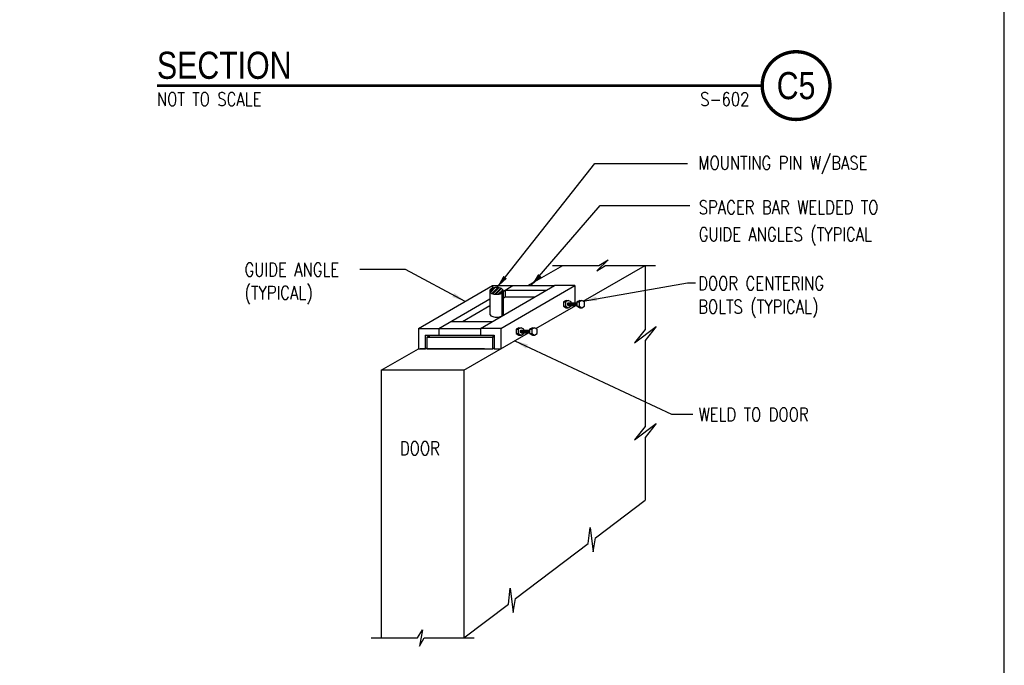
# Model space of a CAD drawing. Header units: inches. Extents: x -9715 to 32893, y -15613 to -1138.
# Tile 264 of 380: x 13459 to 14331, y -12509 to -11938. Entities that reach past the tile are written whole.
import ezdxf
from ezdxf.enums import TextEntityAlignment as Align

# ---------------------------------------------------------------- set-up
doc = ezdxf.new("R2010")
doc.units = ezdxf.units.IN
doc.header["$MEASUREMENT"] = 0
doc.layers.get('0').update_dxf_attribs({"color": 252})
doc.layers.get('DEFPOINTS').update_dxf_attribs({"color": 11})
for name, color, linetype in [('A-ANNO-TITL', 2, 'Continuous'), ('MECHANICAL', 4, 'Continuous'), ('S-ANNO-DIMS', 2, 'Continuous'), ('S-ANNO-TEXT', 2, 'Continuous'), ('STEEL', 3, 'Continuous')]:
    doc.layers.add(name, color=color, linetype=linetype)
doc.styles.add('125', font='romans.shx', dxfattribs={"width": 0.8, "height": 2})
doc.styles.get("Standard").update_dxf_attribs({"font": 'romans.shx', "width": 0.8})
doc.styles.add('TEXT', font='romans.shx', dxfattribs={"width": 0.8, "height": 16})
doc.styles.add('Title', font='swiss.ttf', dxfattribs={"width": 0.8})
doc.dimstyles.new('_DIM1', dxfattribs={"dimtxt": 12, "dimasz": 12, "dimexe": 6, "dimexo": 6, "dimgap": 0.09375, "dimtad": 1, "dimdec": 4, "dimzin": 3, "dimdsep": 46, "dimlunit": 4, "dimtxsty": 'Standard', "dimcen": 0.09375, "dimclrd": 1, "dimclre": 1, "dimadec": 0, "dimazin": 0, "dimtfac": 1, "dimtdec": 4, "dimtix": 1, "dimtofl": 0, "dimtmove": 2, "dimatfit": 3, "dimfxl": 1, "dimtvp": 0.5, "dimtolj": 1, "dimtzin": 3, "dimarcsym": 0})

# ---------------------------------------------------------------- blocks, each defined once
blk = doc.blocks.new('*X523')
at = {"color": 0}
for p, q in [((129.09, -5.08), (129.65, -4.52)), ((129.16, -5.19), (129.86, -4.49)), ((129.37, -5.34), (130.22, -4.49)), ((129.49, -5.39), (130.38, -4.5)), ((129.78, -5.46), (130.66, -4.58)), ((129.94, -5.47), (130.78, -4.63)), ((130.3, -5.46), (130.97, -4.79)), ((130.52, -5.42), (131.04, -4.9))]:
    blk.add_line(p, q, dxfattribs=at)
blk = doc.blocks.new('NAVFAC_Anno_Title_T1')
at = {"color": 0, "linetype": 'ByBlock', "lineweight": -2, "style": 'Title'}
blk.add_attdef('TITLE', (0, 0.5), '', height=2, dxfattribs=at)
at = {"color": 0, "linetype": 'ByBlock', "lineweight": -2, "style": 'TEXT', "width": 0.8}
blk.add_attdef('SCALE', text='', height=1, dxfattribs=at).set_placement((0, -0.5), align=Align.TOP_LEFT)
blk = doc.blocks.new('NAVFAC_Anno_Title_B1')
at = {"const_width": 0.25}
blk.add_lwpolyline([(0, -2.5, -1), (0, 2.5, -1)], format="xyb", close=True, dxfattribs=at)
at = {"color": 0, "linetype": 'ByBlock', "lineweight": -2, "style": 'Title', "width": 0.8}
blk.add_attdef('NUMBER', text='', height=2, dxfattribs=at).set_placement((0, 0), align=Align.MIDDLE_CENTER)
at = {"color": 0, "linetype": 'ByBlock', "lineweight": -2, "style": 'TEXT', "width": 0.8}
blk.add_attdef('CUT_FROM', text='', height=1, dxfattribs=at).set_placement((-3.443, -0.5), align=Align.TOP_RIGHT)

msp = doc.modelspace()

# ---------------------------------------------------------------- linework, layer by layer
at = {"color": 2}
for p, q in [((13818.4622, -12228.96837), (13813.93519, -12228.96837)), ((13870.98919, -12228.96837), (13819.9622, -12228.96837))]:
    msp.add_line(p, q, dxfattribs=at)
for points in [[(13819.9622, -12218.59581), (13822.781, -12216.96838), (13822.781, -12218.59581), (13822.781, -12216.96838)], [(13822.781, -12216.96838), (13877.97047, -12216.96838), (13822.781, -12218.59581), (13877.97047, -12218.59581)], [(13877.97047, -12216.96838), (13879.47047, -12216.96838), (13877.97047, -12217.72979), (13879.47047, -12217.72979)], [(13877.97047, -12217.72979), (13879.47047, -12217.72979), (13877.97047, -12218.59581), (13879.47047, -12217.72979)], [(13877.97047, -12217.72979), (13879.47047, -12217.72979), (13877.97047, -12218.59581), (13877.97047, -12217.72979)]]:
    msp.add_solid(points, dxfattribs=at)
at = {"layer": 'A-ANNO-TITL', "const_width": 2.4}
msp.add_lwpolyline([(13580.91434, -11996.0303), (14116.96862, -11996.0303)], dxfattribs=at)
at = {"layer": 'DEFPOINTS'}
msp.add_lwpolyline([(11451.37958, -13275.60105), (14331.37958, -13275.60105), (14331.37958, -11307.60105), (11451.37958, -11307.60105)], close=True, dxfattribs=at)
at = {"layer": 'MECHANICAL', "color": 2}
for p, q in [((13909.26032, -12173.08195), (13940.35024, -12155.13218)), ((13931.2242, -12155.13218), (13972.30808, -12155.13218)), ((13958.41597, -12186.85327), (14013.35851, -12155.13218)), ((13980.57254, -12150.37729), (13970.65519, -12159.97546)), ((13970.65519, -12159.97546), (13978.25849, -12155.13218)), ((13972.30808, -12155.13218), (13980.57254, -12150.37729)), ((13978.25849, -12155.13218), (14022.48455, -12155.13218)), ((14013.35851, -12155.13218), (14013.35851, -12211.93788)), ((13812.4622, -12210.96838), (13878.08341, -12173.08195)), ((13867.47047, -12210.96838), (13933.09169, -12173.08195)), ((13885.47047, -12210.96838), (13951.09168, -12173.08195)), ((13887.72205, -12177.90939), (13896.08341, -12173.08195)), ((13896.08341, -12173.08195), (13933.09169, -12173.08195)), ((13889.2499, -12177.02728), (13889.2499, -12183.02728)), ((13889.2499, -12177.02728), (13926.25818, -12177.02728)), ((13830.4622, -12210.96838), (13875.77694, -12184.80589)), ((13887.77694, -12183.87769), (13889.2499, -12183.02728)), ((13889.2499, -12183.02728), (13915.86588, -12183.02728)), ((13916.54005, -12211.03035), (13951.90882, -12190.61018)), ((13943.36932, -12186.15044), (13940.9199, -12187.56461)), ((13940.9199, -12187.56461), (13940.9199, -12191.35491)), ((13940.9199, -12187.56461), (13942.7943, -12187.56461)), ((13945.24372, -12186.15044), (13942.7943, -12187.56461)), ((13942.7943, -12187.56461), (13942.7943, -12191.35491)), ((13943.36932, -12186.15044), (13945.24372, -12186.15044)), ((13947.69314, -12187.56461), (13945.24372, -12186.15044)), ((13945.24372, -12188.30934), (13952.87481, -12188.30934)), ((13945.24372, -12190.61018), (13952.87481, -12190.61018)), ((13947.69314, -12188.30934), (13947.69314, -12187.56461)), ((13947.69314, -12191.35491), (13947.69314, -12190.61018)), ((13955.32423, -12186.15044), (13952.87481, -12187.56461)), ((13952.87481, -12187.56461), (13954.74921, -12187.56461)), ((13952.87481, -12187.56461), (13952.87481, -12191.35491)), ((13957.19863, -12186.15044), (13954.74921, -12187.56461)), ((13954.74921, -12187.56461), (13954.74921, -12191.35491)), ((13955.32423, -12186.15044), (13957.19863, -12186.15044)), ((13959.64805, -12187.56461), (13957.19863, -12186.15044)), ((13959.64805, -12191.35491), (13959.64805, -12187.56461)), ((13851.49932, -12204.82258), (13875.77694, -12190.80589)), ((13940.9199, -12191.35491), (13943.36932, -12192.76908)), ((13940.9199, -12191.35491), (13942.7943, -12191.35491)), ((13942.7943, -12191.35491), (13945.24372, -12192.76908)), ((13943.36932, -12192.76908), (13945.24372, -12192.76908)), ((13945.24372, -12192.76908), (13947.69314, -12191.35491)), ((13952.87481, -12191.35491), (13954.74921, -12191.35491)), ((13952.87481, -12191.35491), (13955.32423, -12192.76908)), ((13954.74921, -12191.35491), (13957.19863, -12192.76908)), ((13955.32423, -12192.76908), (13957.19863, -12192.76908)), ((13957.19863, -12192.76908), (13959.64805, -12191.35491)), ((13841.10702, -12204.82258), (13878.1153, -12204.82258)), ((13830.4622, -12210.96838), (13867.47047, -12210.96838)), ((13852.65986, -12247.91159), (13910.03289, -12214.78725)), ((13901.4934, -12210.32751), (13899.04397, -12211.74169)), ((13899.04397, -12211.74169), (13900.91837, -12211.74169)), ((13899.04397, -12211.74169), (13899.04397, -12215.53198)), ((13899.04397, -12215.53198), (13900.91837, -12215.53198)), ((13899.04397, -12215.53198), (13901.4934, -12216.94616)), ((13903.36779, -12210.32751), (13900.91837, -12211.74169)), ((13900.91837, -12211.74169), (13900.91837, -12215.53198)), ((13900.91837, -12215.53198), (13903.36779, -12216.94616)), ((13901.4934, -12210.32751), (13903.36779, -12210.32751)), ((13905.81722, -12211.74169), (13903.36779, -12210.32751)), ((13903.36779, -12212.48642), (13910.99888, -12212.48642)), ((13903.36779, -12214.78725), (13910.99888, -12214.78725)), ((13903.36779, -12216.94616), (13905.81722, -12215.53198)), ((13905.81722, -12212.48642), (13905.81722, -12211.74169)), ((13905.81722, -12215.53198), (13905.81722, -12214.78725)), ((13913.44831, -12210.32751), (13910.99888, -12211.74169)), ((13910.99888, -12211.74169), (13910.99888, -12215.53198)), ((13910.99888, -12211.74169), (13912.87328, -12211.74169)), ((13910.99888, -12215.53198), (13913.44831, -12216.94616)), ((13910.99888, -12215.53198), (13912.87328, -12215.53198)), ((13915.32271, -12210.32751), (13912.87328, -12211.74169)), ((13912.87328, -12211.74169), (13912.87328, -12215.53198)), ((13912.87328, -12215.53198), (13915.32271, -12216.94616)), ((13913.44831, -12210.32751), (13915.32271, -12210.32751)), ((13917.77213, -12211.74169), (13915.32271, -12210.32751)), ((13915.32271, -12216.94616), (13917.77213, -12215.53198)), ((13917.77213, -12215.53198), (13917.77213, -12211.74169)), ((14003.96972, -12223.75026), (14023.17251, -12209.37179)), ((14013.35851, -12211.93788), (14003.96972, -12223.75026)), ((14023.17251, -12209.37179), (14013.35851, -12221.60255)), ((13818.4622, -12216.96838), (13830.4622, -12216.96838)), ((13819.9622, -12218.59581), (13822.781, -12216.96838)), ((13830.4622, -12216.96838), (13867.47047, -12216.96838)), ((13867.47047, -12216.96838), (13879.47047, -12216.96838)), ((13877.97047, -12218.59581), (13879.47047, -12217.72979)), ((13901.4934, -12216.94616), (13903.36779, -12216.94616)), ((13913.44831, -12216.94616), (13915.32271, -12216.94616)), ((14013.35851, -12221.60255), (14013.35851, -12297.72621)), ((13779.65159, -12247.91159), (13812.4622, -12228.96837)), ((13818.4622, -12228.96837), (13819.9622, -12228.10235)), ((13877.97047, -12228.96837), (13879.47047, -12228.10235)), ((13852.65986, -12247.91159), (13779.65159, -12247.91159)), ((13779.65159, -12247.91159), (13779.65159, -12484.83342)), ((13852.65986, -12247.91159), (13852.65986, -12484.83342)), ((14003.96972, -12309.53859), (14023.17251, -12295.16012)), ((14023.17251, -12295.16012), (14013.35851, -12307.39088)), ((14013.35851, -12297.72621), (14003.96972, -12309.53859)), ((14013.35851, -12307.39088), (14013.35851, -12362.97102)), ((13969.35642, -12396.33906), (14013.35851, -12362.97102)), ((13962.87244, -12401.25605), (13964.55857, -12387.23288)), ((13964.55857, -12387.23288), (13967.26819, -12408.75998)), ((13967.26819, -12408.75998), (13969.35642, -12396.33906)), ((13898.61947, -12449.98093), (13962.87244, -12401.25605)), ((13892.13549, -12454.89792), (13893.82162, -12440.87474)), ((13893.82162, -12440.87474), (13896.53124, -12462.40185)), ((13896.53124, -12462.40185), (13898.61947, -12449.98093)), ((13852.65986, -12484.83342), (13892.13549, -12454.89792)), ((13811.69307, -12484.83342), (13816.14192, -12477.72192)), ((13816.14192, -12477.72192), (13813.47261, -12492.26498)), ((13770.52556, -12484.83342), (13811.69307, -12484.83342)), ((13813.47261, -12492.26498), (13817.62488, -12484.83342)), ((13817.62488, -12484.83342), (13861.7859, -12484.83342))]:
    msp.add_line(p, q, dxfattribs=at)
at = {"layer": 'MECHANICAL', "color": 2, "linetype": 'Continuous'}
for p, q in [((13812.4622, -12228.96837), (13818.4622, -12228.96837)), ((13819.9622, -12228.96837), (13877.97047, -12228.96837)), ((13879.47047, -12228.96837), (13885.47047, -12228.96837))]:
    msp.add_line(p, q, dxfattribs=at)
at = {"layer": 'MECHANICAL', "color": 2}
msp.add_lwpolyline([(13881.72833, -12180.78182, 0.051505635), (13884.13439, -12180.53331, 0.065359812), (13885.93661, -12179.90314, 0.104387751), (13887.31509, -12178.79992, 0.173676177), (13887.67973, -12177.78182, 0.173676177), (13887.31509, -12176.76371, 0.104387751), (13885.93661, -12175.6605, 0.065359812), (13884.13439, -12175.03033, 0.051505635), (13881.72833, -12174.78182, 0.051505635), (13879.32227, -12175.03033, 0.065359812), (13877.52005, -12175.6605, 0.104387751), (13876.14157, -12176.76371, 0.173676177), (13875.77693, -12177.78182, 0.173676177), (13876.14157, -12178.79992, 0.104387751), (13877.52005, -12179.90314, 0.065359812), (13879.32227, -12180.53331, 0.051505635)], format="xyb", close=True, dxfattribs=at)
for points in [[(13944.70809, -12189.45976, -0.047347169), (13944.7524, -12188.99298, -0.061046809), (13944.86391, -12188.64627, -0.102152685), (13945.06301, -12188.37703, -0.184674), (13945.24008, -12188.30932, -0.003430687), (13945.24372, -12188.30934, -0.102152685)], [(13945.24372, -12190.61018, -0.003430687), (13945.24008, -12190.6102, -0.184674), (13945.06301, -12190.54249, -0.102152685), (13944.86391, -12190.27324, -0.061046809), (13944.7524, -12189.92654, -0.047347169), (13944.70809, -12189.45976, -0.047347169)], [(13945.10981, -12189.45976, -0.047347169), (13945.15411, -12188.99298, -0.061046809), (13945.26563, -12188.64627, -0.102152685), (13945.46473, -12188.37703, -0.184674), (13945.6418, -12188.30932, -0.003430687), (13945.64544, -12188.30934, -0.102152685)], [(13945.64544, -12190.61018, -0.003430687), (13945.6418, -12190.6102, -0.184674), (13945.46473, -12190.54249, -0.102152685), (13945.26563, -12190.27324, -0.061046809), (13945.15411, -12189.92654, -0.047347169), (13945.10981, -12189.45976, -0.047347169)], [(13945.52938, -12189.45976, -0.047347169), (13945.57368, -12188.99298, -0.061046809), (13945.68519, -12188.64627, -0.102152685), (13945.88429, -12188.37703, -0.184674), (13946.06136, -12188.30932, -0.003430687), (13946.065, -12188.30934, -0.102152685)], [(13946.065, -12190.61018, -0.003430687), (13946.06136, -12190.6102, -0.184674), (13945.88429, -12190.54249, -0.102152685), (13945.68519, -12190.27324, -0.061046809), (13945.57368, -12189.92654, -0.047347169), (13945.52938, -12189.45976, -0.047347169)], [(13945.89449, -12189.45976, -0.047347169), (13945.93879, -12188.99298, -0.061046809), (13946.0503, -12188.64627, -0.102152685), (13946.2494, -12188.37703, -0.184674), (13946.42647, -12188.30932, -0.003430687), (13946.43011, -12188.30934, -0.102152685)], [(13946.43011, -12190.61018, -0.003430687), (13946.42647, -12190.6102, -0.184674), (13946.2494, -12190.54249, -0.102152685), (13946.0503, -12190.27324, -0.061046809), (13945.93879, -12189.92654, -0.047347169), (13945.89449, -12189.45976, -0.047347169)], [(13946.29089, -12189.45976, -0.047347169), (13946.33519, -12188.99298, -0.061046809), (13946.44671, -12188.64627, -0.102152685), (13946.64581, -12188.37703, -0.184674), (13946.82288, -12188.30932, -0.003430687), (13946.82652, -12188.30934, -0.102152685)], [(13946.82652, -12190.61018, -0.003430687), (13946.82288, -12190.6102, -0.184674), (13946.64581, -12190.54249, -0.102152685), (13946.44671, -12190.27324, -0.061046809), (13946.33519, -12189.92654, -0.047347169), (13946.29089, -12189.45976, -0.047347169)], [(13946.6873, -12189.45976, -0.047347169), (13946.7316, -12188.99298, -0.061046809), (13946.84311, -12188.64627, -0.102152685), (13947.04221, -12188.37703, -0.184674), (13947.21928, -12188.30932, -0.003430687), (13947.22292, -12188.30934, -0.102152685)], [(13947.22292, -12190.61018, -0.003430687), (13947.21928, -12190.6102, -0.184674), (13947.04221, -12190.54249, -0.102152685), (13946.84311, -12190.27324, -0.061046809), (13946.7316, -12189.92654, -0.047347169), (13946.6873, -12189.45976, -0.047347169)], [(13947.10457, -12189.45976, -0.047347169), (13947.14887, -12188.99298, -0.061046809), (13947.26038, -12188.64627, -0.102152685), (13947.45948, -12188.37703, -0.184674), (13947.63655, -12188.30932, -0.003430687), (13947.64019, -12188.30934, -0.102152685)], [(13947.64019, -12190.61018, -0.003430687), (13947.63655, -12190.6102, -0.184674), (13947.45948, -12190.54249, -0.102152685), (13947.26038, -12190.27324, -0.061046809), (13947.14887, -12189.92654, -0.047347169), (13947.10457, -12189.45976, -0.047347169)], [(13947.48011, -12189.45976, -0.047347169), (13947.52441, -12188.99298, -0.061046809), (13947.63592, -12188.64627, -0.102152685), (13947.83502, -12188.37703, -0.184674), (13948.01209, -12188.30932, -0.003430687), (13948.01573, -12188.30934, -0.102152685)], [(13948.01573, -12190.61018, -0.003430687), (13948.01209, -12190.6102, -0.184674), (13947.83502, -12190.54249, -0.102152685), (13947.63592, -12190.27324, -0.061046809), (13947.52441, -12189.92654, -0.047347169), (13947.48011, -12189.45976, -0.047347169)], [(13947.90781, -12189.45976, -0.047347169), (13947.95211, -12188.99298, -0.061046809), (13948.06362, -12188.64627, -0.102152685), (13948.26272, -12188.37703, -0.184674), (13948.43979, -12188.30932, -0.003430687), (13948.44343, -12188.30934, -0.102152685)], [(13948.44343, -12190.61018, -0.003430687), (13948.43979, -12190.6102, -0.184674), (13948.26272, -12190.54249, -0.102152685), (13948.06362, -12190.27324, -0.061046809), (13947.95211, -12189.92654, -0.047347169), (13947.90781, -12189.45976, -0.047347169)], [(13948.29378, -12189.45976, -0.047347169), (13948.33808, -12188.99298, -0.061046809), (13948.4496, -12188.64627, -0.102152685), (13948.6487, -12188.37703, -0.184674), (13948.82576, -12188.30932, -0.003430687), (13948.82941, -12188.30934, -0.102152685)], [(13948.82941, -12190.61018, -0.003430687), (13948.82576, -12190.6102, -0.184674), (13948.6487, -12190.54249, -0.102152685), (13948.4496, -12190.27324, -0.061046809), (13948.33808, -12189.92654, -0.047347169), (13948.29378, -12189.45976, -0.047347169)], [(13948.70062, -12189.45976, -0.047347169), (13948.74492, -12188.99298, -0.061046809), (13948.85643, -12188.64627, -0.102152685), (13949.05553, -12188.37703, -0.184674), (13949.2326, -12188.30932, -0.003430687), (13949.23624, -12188.30934, -0.102152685)], [(13949.23624, -12190.61018, -0.003430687), (13949.2326, -12190.6102, -0.184674), (13949.05553, -12190.54249, -0.102152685), (13948.85643, -12190.27324, -0.061046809), (13948.74492, -12189.92654, -0.047347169), (13948.70062, -12189.45976, -0.047347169)], [(13949.09702, -12189.45976, -0.047347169), (13949.14132, -12188.99298, -0.061046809), (13949.25284, -12188.64627, -0.102152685), (13949.45194, -12188.37703, -0.184674), (13949.62901, -12188.30932, -0.003430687), (13949.63265, -12188.30934, -0.102152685)], [(13949.63265, -12190.61018, -0.003430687), (13949.62901, -12190.6102, -0.184674), (13949.45194, -12190.54249, -0.102152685), (13949.25284, -12190.27324, -0.061046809), (13949.14132, -12189.92654, -0.047347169), (13949.09702, -12189.45976, -0.047347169)], [(13949.51429, -12189.45976, -0.047347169), (13949.55859, -12188.99298, -0.061046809), (13949.67011, -12188.64627, -0.102152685), (13949.86921, -12188.37703, -0.184674), (13950.04628, -12188.30932, -0.003430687), (13950.04992, -12188.30934, -0.102152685)], [(13950.04992, -12190.61018, -0.003430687), (13950.04628, -12190.6102, -0.184674), (13949.86921, -12190.54249, -0.102152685), (13949.67011, -12190.27324, -0.061046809), (13949.55859, -12189.92654, -0.047347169), (13949.51429, -12189.45976, -0.047347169)], [(13949.9107, -12189.45976, -0.047347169), (13949.955, -12188.99298, -0.061046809), (13950.06651, -12188.64627, -0.102152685), (13950.26561, -12188.37703, -0.184674), (13950.44268, -12188.30932, -0.003430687), (13950.44632, -12188.30934, -0.102152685)], [(13950.44632, -12190.61018, -0.003430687), (13950.44268, -12190.6102, -0.184674), (13950.26561, -12190.54249, -0.102152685), (13950.06651, -12190.27324, -0.061046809), (13949.955, -12189.92654, -0.047347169), (13949.9107, -12189.45976, -0.047347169)], [(13950.32797, -12189.45976, -0.047347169), (13950.37227, -12188.99298, -0.061046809), (13950.48378, -12188.64627, -0.102152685), (13950.68288, -12188.37703, -0.184674), (13950.85995, -12188.30932, -0.003430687), (13950.86359, -12188.30934, -0.102152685)], [(13950.86359, -12190.61018, -0.003430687), (13950.85995, -12190.6102, -0.184674), (13950.68288, -12190.54249, -0.102152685), (13950.48378, -12190.27324, -0.061046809), (13950.37227, -12189.92654, -0.047347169), (13950.32797, -12189.45976, -0.047347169)], [(13950.70351, -12189.45976, -0.047347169), (13950.74781, -12188.99298, -0.061046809), (13950.85932, -12188.64627, -0.102152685), (13951.05842, -12188.37703, -0.184674), (13951.23549, -12188.30932, -0.003430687), (13951.23913, -12188.30934, -0.102152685)], [(13951.23913, -12190.61018, -0.003430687), (13951.23549, -12190.6102, -0.184674), (13951.05842, -12190.54249, -0.102152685), (13950.85932, -12190.27324, -0.061046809), (13950.74781, -12189.92654, -0.047347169), (13950.70351, -12189.45976, -0.047347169)], [(13951.13121, -12189.45976, -0.047347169), (13951.17551, -12188.99298, -0.061046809), (13951.28702, -12188.64627, -0.102152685), (13951.48612, -12188.37703, -0.184674), (13951.66319, -12188.30932, -0.003430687), (13951.66683, -12188.30934, -0.102152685)], [(13951.66683, -12190.61018, -0.003430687), (13951.66319, -12190.6102, -0.184674), (13951.48612, -12190.54249, -0.102152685), (13951.28702, -12190.27324, -0.061046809), (13951.17551, -12189.92654, -0.047347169), (13951.13121, -12189.45976, -0.047347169)], [(13951.51718, -12189.45976, -0.047347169), (13951.56148, -12188.99298, -0.061046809), (13951.67299, -12188.64627, -0.102152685), (13951.8721, -12188.37703, -0.184674), (13952.04916, -12188.30932, -0.003430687), (13952.05281, -12188.30934, -0.102152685)], [(13952.05281, -12190.61018, -0.003430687), (13952.04916, -12190.6102, -0.184674), (13951.8721, -12190.54249, -0.102152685), (13951.67299, -12190.27324, -0.061046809), (13951.56148, -12189.92654, -0.047347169), (13951.51718, -12189.45976, -0.047347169)], [(13951.92402, -12189.45976, -0.047347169), (13951.96832, -12188.99298, -0.061046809), (13952.07983, -12188.64627, -0.102152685), (13952.27893, -12188.37703, -0.184674), (13952.456, -12188.30932, -0.003430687), (13952.45964, -12188.30934, -0.102152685)], [(13952.45964, -12190.61018, -0.003430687), (13952.456, -12190.6102, -0.184674), (13952.27893, -12190.54249, -0.102152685), (13952.07983, -12190.27324, -0.061046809), (13951.96832, -12189.92654, -0.047347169), (13951.92402, -12189.45976, -0.047347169)], [(13952.32042, -12189.45976, -0.047347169), (13952.36472, -12188.99298, -0.061046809), (13952.47624, -12188.64627, -0.102152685), (13952.67534, -12188.37703, -0.184674), (13952.85241, -12188.30932, -0.003430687), (13952.85605, -12188.30934, -0.102152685)], [(13952.85605, -12190.61018, -0.003430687), (13952.85241, -12190.6102, -0.184674), (13952.67534, -12190.54249, -0.102152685), (13952.47624, -12190.27324, -0.061046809), (13952.36472, -12189.92654, -0.047347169), (13952.32042, -12189.45976, -0.047347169)], [(13952.73769, -12189.45976, -0.047347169), (13952.78199, -12188.99298, -0.061046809), (13952.89351, -12188.64627, -0.102152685)], [(13952.89351, -12190.27324, -0.061046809), (13952.78199, -12189.92654, -0.047347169), (13952.73769, -12189.45976, -0.047347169)], [(13875.77694, -12198.02516, 0.173676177), (13876.14158, -12199.04326, 0.104387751), (13877.52007, -12200.14648, 0.065359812), (13879.32229, -12200.77665, 0.051505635), (13881.72834, -12201.02516, 0.051505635)], [(13881.72833, -12201.03528, 0.051505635), (13884.13438, -12200.78677, 0.065359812), (13885.9366, -12200.1566, 0.104387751), (13887.31509, -12199.05339, 0.161280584), (13887.67786, -12198.1126, 0.173676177)], [(13902.83217, -12213.63684, -0.047347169), (13902.87647, -12213.17005, -0.061046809), (13902.98798, -12212.82335, -0.102152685), (13903.18709, -12212.5541, -0.184674), (13903.36415, -12212.48639, -0.003430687), (13903.36779, -12212.48642, -0.102152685)], [(13903.36779, -12214.78725, -0.003430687), (13903.36415, -12214.78728, -0.184674), (13903.18709, -12214.71957, -0.102152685), (13902.98798, -12214.45032, -0.061046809), (13902.87647, -12214.10362, -0.047347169), (13902.83217, -12213.63684, -0.047347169)], [(13903.23389, -12213.63684, -0.047347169), (13903.27819, -12213.17005, -0.061046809), (13903.3897, -12212.82335, -0.102152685), (13903.58881, -12212.5541, -0.184674), (13903.76587, -12212.48639, -0.003430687), (13903.76951, -12212.48642, -0.102152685)], [(13903.76951, -12214.78725, -0.003430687), (13903.76587, -12214.78728, -0.184674), (13903.58881, -12214.71957, -0.102152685), (13903.3897, -12214.45032, -0.061046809), (13903.27819, -12214.10362, -0.047347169), (13903.23389, -12213.63684, -0.047347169)], [(13903.65345, -12213.63684, -0.047347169), (13903.69775, -12213.17005, -0.061046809), (13903.80927, -12212.82335, -0.102152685), (13904.00837, -12212.5541, -0.184674), (13904.18544, -12212.48639, -0.003430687), (13904.18908, -12212.48642, -0.102152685)], [(13904.18908, -12214.78725, -0.003430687), (13904.18544, -12214.78728, -0.184674), (13904.00837, -12214.71957, -0.102152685), (13903.80927, -12214.45032, -0.061046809), (13903.69775, -12214.10362, -0.047347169), (13903.65345, -12213.63684, -0.047347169)], [(13904.01856, -12213.63684, -0.047347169), (13904.06286, -12213.17005, -0.061046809), (13904.17438, -12212.82335, -0.102152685), (13904.37348, -12212.5541, -0.184674), (13904.55055, -12212.48639, -0.003430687), (13904.55419, -12212.48642, -0.102152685)], [(13904.55419, -12214.78725, -0.003430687), (13904.55055, -12214.78728, -0.184674), (13904.37348, -12214.71957, -0.102152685), (13904.17438, -12214.45032, -0.061046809), (13904.06286, -12214.10362, -0.047347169), (13904.01856, -12213.63684, -0.047347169)], [(13904.41497, -12213.63684, -0.047347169), (13904.45927, -12213.17005, -0.061046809), (13904.57078, -12212.82335, -0.102152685), (13904.76988, -12212.5541, -0.184674), (13904.94695, -12212.48639, -0.003430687), (13904.95059, -12212.48642, -0.102152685)], [(13904.95059, -12214.78725, -0.003430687), (13904.94695, -12214.78728, -0.184674), (13904.76988, -12214.71957, -0.102152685), (13904.57078, -12214.45032, -0.061046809), (13904.45927, -12214.10362, -0.047347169), (13904.41497, -12213.63684, -0.047347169)], [(13904.81137, -12213.63684, -0.047347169), (13904.85567, -12213.17005, -0.061046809), (13904.96719, -12212.82335, -0.102152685), (13905.16629, -12212.5541, -0.184674), (13905.34336, -12212.48639, -0.003430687), (13905.347, -12212.48642, -0.102152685)], [(13905.347, -12214.78725, -0.003430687), (13905.34336, -12214.78728, -0.184674), (13905.16629, -12214.71957, -0.102152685), (13904.96719, -12214.45032, -0.061046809), (13904.85567, -12214.10362, -0.047347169), (13904.81137, -12213.63684, -0.047347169)], [(13905.22864, -12213.63684, -0.047347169), (13905.27294, -12213.17005, -0.061046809), (13905.38446, -12212.82335, -0.102152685), (13905.58356, -12212.5541, -0.184674), (13905.76062, -12212.48639, -0.003430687), (13905.76427, -12212.48642, -0.102152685)], [(13905.76427, -12214.78725, -0.003430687), (13905.76062, -12214.78728, -0.184674), (13905.58356, -12214.71957, -0.102152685), (13905.38446, -12214.45032, -0.061046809), (13905.27294, -12214.10362, -0.047347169), (13905.22864, -12213.63684, -0.047347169)], [(13905.60418, -12213.63684, -0.047347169), (13905.64848, -12213.17005, -0.061046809), (13905.76, -12212.82335, -0.102152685), (13905.9591, -12212.5541, -0.184674), (13906.13617, -12212.48639, -0.003430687), (13906.13981, -12212.48642, -0.102152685)], [(13906.13981, -12214.78725, -0.003430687), (13906.13617, -12214.78728, -0.184674), (13905.9591, -12214.71957, -0.102152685), (13905.76, -12214.45032, -0.061046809), (13905.64848, -12214.10362, -0.047347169), (13905.60418, -12213.63684, -0.047347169)], [(13906.03188, -12213.63684, -0.047347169), (13906.07618, -12213.17005, -0.061046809), (13906.1877, -12212.82335, -0.102152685), (13906.3868, -12212.5541, -0.184674), (13906.56387, -12212.48639, -0.003430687), (13906.56751, -12212.48642, -0.102152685)], [(13906.56751, -12214.78725, -0.003430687), (13906.56387, -12214.78728, -0.184674), (13906.3868, -12214.71957, -0.102152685), (13906.1877, -12214.45032, -0.061046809), (13906.07618, -12214.10362, -0.047347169), (13906.03188, -12213.63684, -0.047347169)], [(13906.41786, -12213.63684, -0.047347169), (13906.46216, -12213.17005, -0.061046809), (13906.57367, -12212.82335, -0.102152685), (13906.77277, -12212.5541, -0.184674), (13906.94984, -12212.48639, -0.003430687), (13906.95348, -12212.48642, -0.102152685)], [(13906.95348, -12214.78725, -0.003430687), (13906.94984, -12214.78728, -0.184674), (13906.77277, -12214.71957, -0.102152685), (13906.57367, -12214.45032, -0.061046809), (13906.46216, -12214.10362, -0.047347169), (13906.41786, -12213.63684, -0.047347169)], [(13906.82469, -12213.63684, -0.047347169), (13906.86899, -12213.17005, -0.061046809), (13906.98051, -12212.82335, -0.102152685), (13907.17961, -12212.5541, -0.184674), (13907.35668, -12212.48639, -0.003430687), (13907.36032, -12212.48642, -0.102152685)], [(13907.36032, -12214.78725, -0.003430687), (13907.35668, -12214.78728, -0.184674), (13907.17961, -12214.71957, -0.102152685), (13906.98051, -12214.45032, -0.061046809), (13906.86899, -12214.10362, -0.047347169), (13906.82469, -12213.63684, -0.047347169)], [(13907.2211, -12213.63684, -0.047347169), (13907.2654, -12213.17005, -0.061046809), (13907.37691, -12212.82335, -0.102152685), (13907.57601, -12212.5541, -0.184674), (13907.75308, -12212.48639, -0.003430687), (13907.75672, -12212.48642, -0.102152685)], [(13907.75672, -12214.78725, -0.003430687), (13907.75308, -12214.78728, -0.184674), (13907.57601, -12214.71957, -0.102152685), (13907.37691, -12214.45032, -0.061046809), (13907.2654, -12214.10362, -0.047347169), (13907.2211, -12213.63684, -0.047347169)], [(13907.63837, -12213.63684, -0.047347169), (13907.68267, -12213.17005, -0.061046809), (13907.79418, -12212.82335, -0.102152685), (13907.99328, -12212.5541, -0.184674), (13908.17035, -12212.48639, -0.003430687), (13908.17399, -12212.48642, -0.102152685)], [(13908.17399, -12214.78725, -0.003430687), (13908.17035, -12214.78728, -0.184674), (13907.99328, -12214.71957, -0.102152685), (13907.79418, -12214.45032, -0.061046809), (13907.68267, -12214.10362, -0.047347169), (13907.63837, -12213.63684, -0.047347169)], [(13908.03477, -12213.63684, -0.047347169), (13908.07907, -12213.17005, -0.061046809), (13908.19059, -12212.82335, -0.102152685), (13908.38969, -12212.5541, -0.184674), (13908.56676, -12212.48639, -0.003430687), (13908.5704, -12212.48642, -0.102152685)], [(13908.5704, -12214.78725, -0.003430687), (13908.56676, -12214.78728, -0.184674), (13908.38969, -12214.71957, -0.102152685), (13908.19059, -12214.45032, -0.061046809), (13908.07907, -12214.10362, -0.047347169), (13908.03477, -12213.63684, -0.047347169)], [(13908.45204, -12213.63684, -0.047347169), (13908.49634, -12213.17005, -0.061046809), (13908.60785, -12212.82335, -0.102152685), (13908.80696, -12212.5541, -0.184674), (13908.98402, -12212.48639, -0.003430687), (13908.98767, -12212.48642, -0.102152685)], [(13908.98767, -12214.78725, -0.003430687), (13908.98402, -12214.78728, -0.184674), (13908.80696, -12214.71957, -0.102152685), (13908.60785, -12214.45032, -0.061046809), (13908.49634, -12214.10362, -0.047347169), (13908.45204, -12213.63684, -0.047347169)], [(13908.82758, -12213.63684, -0.047347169), (13908.87188, -12213.17005, -0.061046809), (13908.9834, -12212.82335, -0.102152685), (13909.1825, -12212.5541, -0.184674), (13909.35957, -12212.48639, -0.003430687), (13909.36321, -12212.48642, -0.102152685)], [(13909.36321, -12214.78725, -0.003430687), (13909.35957, -12214.78728, -0.184674), (13909.1825, -12214.71957, -0.102152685), (13908.9834, -12214.45032, -0.061046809), (13908.87188, -12214.10362, -0.047347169), (13908.82758, -12213.63684, -0.047347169)], [(13909.25528, -12213.63684, -0.047347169), (13909.29958, -12213.17005, -0.061046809), (13909.4111, -12212.82335, -0.102152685), (13909.6102, -12212.5541, -0.184674), (13909.78727, -12212.48639, -0.003430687), (13909.79091, -12212.48642, -0.102152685)], [(13909.79091, -12214.78725, -0.003430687), (13909.78727, -12214.78728, -0.184674), (13909.6102, -12214.71957, -0.102152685), (13909.4111, -12214.45032, -0.061046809), (13909.29958, -12214.10362, -0.047347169), (13909.25528, -12213.63684, -0.047347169)], [(13909.64126, -12213.63684, -0.047347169), (13909.68556, -12213.17005, -0.061046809), (13909.79707, -12212.82335, -0.102152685), (13909.99617, -12212.5541, -0.184674), (13910.17324, -12212.48639, -0.003430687), (13910.17688, -12212.48642, -0.102152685)], [(13910.17688, -12214.78725, -0.003430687), (13910.17324, -12214.78728, -0.184674), (13909.99617, -12214.71957, -0.102152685), (13909.79707, -12214.45032, -0.061046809), (13909.68556, -12214.10362, -0.047347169), (13909.64126, -12213.63684, -0.047347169)], [(13910.04809, -12213.63684, -0.047347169), (13910.09239, -12213.17005, -0.061046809), (13910.20391, -12212.82335, -0.102152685), (13910.40301, -12212.5541, -0.184674), (13910.58008, -12212.48639, -0.003430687), (13910.58372, -12212.48642, -0.102152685)], [(13910.58372, -12214.78725, -0.003430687), (13910.58008, -12214.78728, -0.184674), (13910.40301, -12214.71957, -0.102152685), (13910.20391, -12214.45032, -0.061046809), (13910.09239, -12214.10362, -0.047347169), (13910.04809, -12213.63684, -0.047347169)], [(13910.4445, -12213.63684, -0.047347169), (13910.4888, -12213.17005, -0.061046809), (13910.60031, -12212.82335, -0.102152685), (13910.79941, -12212.5541, -0.184674), (13910.97648, -12212.48639, -0.003430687), (13910.98012, -12212.48642, -0.102152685)], [(13910.98012, -12214.78725, -0.003430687), (13910.97648, -12214.78728, -0.184674), (13910.79941, -12214.71957, -0.102152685), (13910.60031, -12214.45032, -0.061046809), (13910.4888, -12214.10362, -0.047347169), (13910.4445, -12213.63684, -0.047347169)], [(13910.86177, -12213.63684, -0.047347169), (13910.90607, -12213.17005, -0.061046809), (13911.01758, -12212.82335, -0.102152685)], [(13911.01758, -12214.45032, -0.061046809), (13910.90607, -12214.10362, -0.047347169), (13910.86177, -12213.63684, -0.047347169)]]:
    msp.add_lwpolyline(points, format="xyb", dxfattribs=at)
at = {"layer": 'STEEL', "color": 2, "linetype": 'Continuous'}
for p, q in [((13878.08341, -12173.08195), (13878.08341, -12175.4057)), ((13878.08341, -12173.08195), (13896.08341, -12173.08195)), ((13951.09168, -12173.08195), (13933.09169, -12173.08195)), ((13951.09168, -12173.08195), (13951.09168, -12188.30934)), ((13875.77694, -12177.77517), (13875.77694, -12198.02516)), ((13886.47965, -12180.15788), (13886.4779, -12199.27335)), ((13886.68855, -12179.41937), (13886.68669, -12199.67433)), ((13886.89734, -12179.82147), (13886.89559, -12198.9373)), ((13887.10624, -12179.03579), (13887.10438, -12199.29121)), ((13887.31504, -12179.38105), (13887.31329, -12198.49741)), ((13887.47083, -12178.57325), (13887.46897, -12198.82998)), ((13887.67973, -12177.78529), (13887.67786, -12198.1126)), ((13812.4622, -12210.96838), (13812.4622, -12228.96837)), ((13812.4622, -12210.96838), (13830.4622, -12210.96838)), ((13830.4622, -12210.96838), (13830.4622, -12216.96838)), ((13885.47047, -12210.96838), (13867.47047, -12210.96838)), ((13867.47047, -12210.96838), (13867.47047, -12216.96838)), ((13885.47047, -12210.96838), (13885.47047, -12228.96837)), ((13818.4622, -12216.96838), (13818.4622, -12228.96837)), ((13819.9622, -12218.59581), (13819.9622, -12228.96837)), ((13819.9622, -12218.59581), (13877.97047, -12218.59581)), ((13877.97047, -12218.59581), (13877.97047, -12228.96837)), ((13879.47047, -12216.96838), (13879.47047, -12228.96837))]:
    msp.add_line(p, q, dxfattribs=at)

# ---------------------------------------------------------------- block references
at = {"layer": 'A-ANNO-TITL'}
ref = msp.add_blockref('NAVFAC_Anno_Title_T1', (13580.91434, -11996.0303), dxfattribs=dict(at, xscale=12, yscale=12, zscale=12))
ref.add_attrib('TITLE', 'SECTION', (13580.91434, -11990.0303), dxfattribs={"layer": '0', "color": 0, "linetype": 'ByBlock', "lineweight": -2, "height": 24, "style": 'Title', "width": 0.8})
ref.add_attrib('SCALE', 'NOT TO SCALE', dxfattribs={"layer": '0', "color": 0, "linetype": 'ByBlock', "lineweight": -2, "height": 12, "style": 'TEXT', "width": 0.8}).set_placement((13580.91434, -12002.0303), align=Align.TOP_LEFT)
at = {"layer": 'A-ANNO-TITL', "xscale": 12, "yscale": 12, "zscale": 12}
msp.add_blockref('NAVFAC_Anno_Title_B1', (14146.96862, -11996.0303), dxfattribs=at).add_auto_attribs({'NUMBER': 'C5', 'CUT_FROM': 'S-602'})
at = {"layer": 'MECHANICAL', "color": 2, "xscale": 6, "yscale": 6, "zscale": 6}
msp.add_blockref('*X523', (13101.40593, -12147.93522), dxfattribs=at)

# ---------------------------------------------------------------- texts
at = {"layer": 'S-ANNO-TEXT', "color": 2, "style": '125', "width": 0.8}
for s, p in [('MOUNTING PIN W/BASE', (14060.42561, -12070.39935)), ('SPACER BAR WELDED TO', (14060.73118, -12109.68198)), ('GUIDE ANGLES (TYPICAL', (14060.73118, -12133.68198)), ('GUIDE ANGLE', (13658.44886, -12164.85203)), ('(TYPICAL)', (13658.44886, -12185.42346)), ('DOOR CENTERING', (14060.26933, -12177.09913)), ('BOLTS (TYPICAL)', (14060.26933, -12197.67056)), ('WELD TO DOOR', (14060.59671, -12293.14537))]:
    msp.add_text(s, height=12, dxfattribs=at).set_placement(p)
msp.add_text('DOOR', height=12, dxfattribs=at).set_placement((13813.80061, -12323.19323), align=Align.CENTER)

# ---------------------------------------------------------------- leaders
at = {"layer": 'S-ANNO-DIMS'}
for points in [[(13881.87439, -12175.04407), (13968.88116, -12065.11321), (14050.69936, -12065.11321)], [(13912.18525, -12173.26228), (13973.44919, -12102.1275), (14052.74477, -12102.1275)], [(13854.00978, -12187.03062), (13800.91848, -12158.91423), (13760.48378, -12158.91423)], [(13958.41597, -12186.85327), (14050.72636, -12170.54052), (14057.90563, -12170.54052)], [(13897.74, -12221.88456), (14036.72584, -12286.75526), (14055.40437, -12286.75526)]]:
    msp.add_leader(points, dimstyle='_DIM1', override={"dimgap": 0.09375, "dimtad": 0}, dxfattribs=at)

doc.saveas('drawing.dxf')
